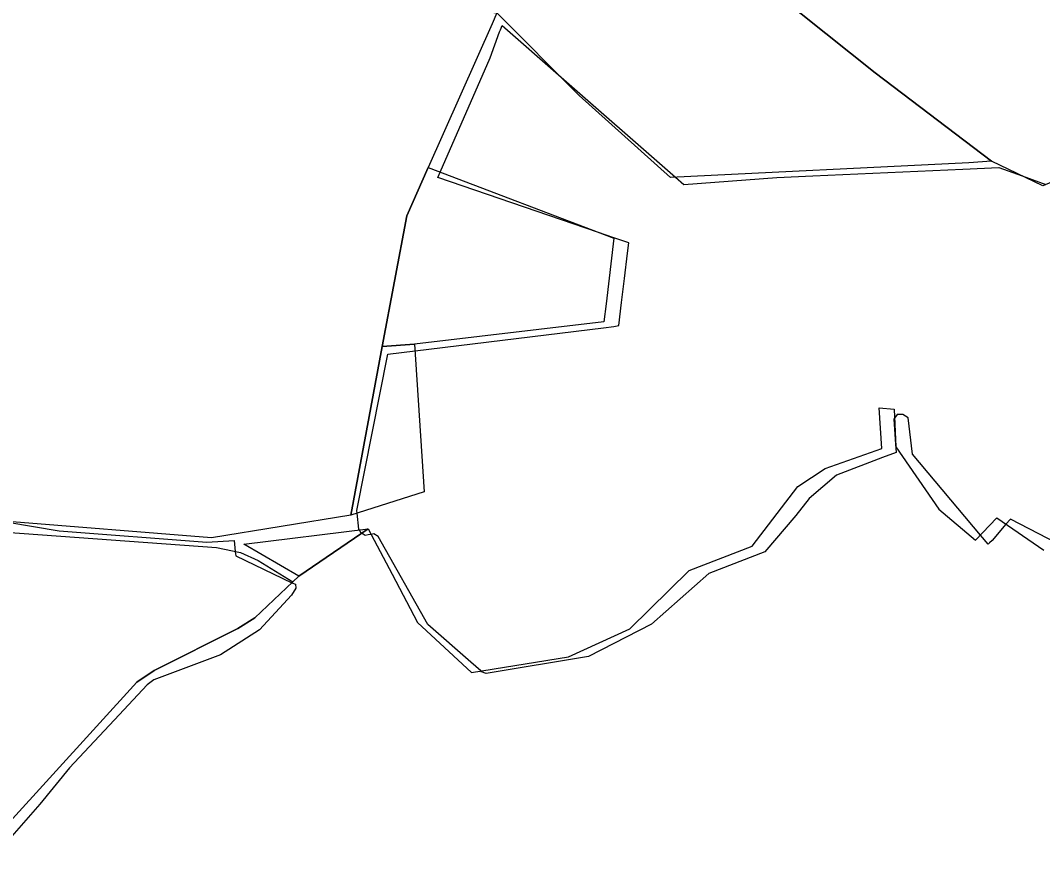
# Model space of a CAD drawing. Extents: x -477304 to -465429, y -1159113 to -1149210.
# Drawn here: x -469672.1 to -469291.7, y -1155542.6 to -1155231.1 of the extents above; entities that cross this region are included whole.
import ezdxf

# ---------------------------------------------------------------- set-up
doc = ezdxf.new("R2010")
doc.units = 0
doc.layers.add('BPEJ_s', color=7, linetype='Continuous')
doc.layers.add('PUPFL_s', color=7, linetype='Continuous')

msp = doc.modelspace()

# ---------------------------------------------------------------- linework, layer by layer
at = {"layer": 'BPEJ_s'}
for points in [[(-469279.43, -1155429.24), (-469303.58, -1155416.64), (-469305.26, -1155418.61), (-469310.41, -1155424.66), (-469311.35, -1155425.53), (-469311.9, -1155426.04), (-469314.77, -1155422.62), (-469340, -1155392.53), (-469341.69, -1155379.01), (-469343.59, -1155377.74), (-469343.77, -1155377.74), (-469345.71, -1155377.74), (-469346.75, -1155379.13), (-469346.98, -1155379.43), (-469346.34, -1155388.73), (-469346.13, -1155391.86), (-469351.2, -1155393.8), (-469368.32, -1155400.35), (-469378.47, -1155409.02), (-469383.53, -1155415.37), (-469394.95, -1155428.88), (-469415.87, -1155436.91), (-469437.22, -1155455.72), (-469460.68, -1155467.77), (-469498.72, -1155474.11), (-469500.41, -1155473.48), (-469500.77, -1155473.17), (-469504.45, -1155469.95), (-469520.49, -1155455.94), (-469538.88, -1155423.18), (-469540.57, -1155422.12), (-469541.64, -1155422.34), (-469542.63, -1155422.53), (-469543.74, -1155422.75), (-469544.48, -1155422.33), (-469545.1, -1155421.98), (-469545.22, -1155421.91), (-469545.89, -1155420.73), (-469546.06, -1155420.43), (-469546.79, -1155414.47), (-469546.91, -1155413.46), (-469535.36, -1155355.31), (-469525.19, -1155354.06), (-469455.04, -1155345.46), (-469451.17, -1155344.98), (-469449.33, -1155344.61), (-469448.31, -1155336.14), (-469447.23, -1155327.16), (-469446.1, -1155317.72), (-469445.65, -1155313.87), (-469451.16, -1155311.99), (-469456.92, -1155310.02), (-469516.69, -1155289.58), (-469515.82, -1155287.59), (-469497.24, -1155245.02), (-469493.72, -1155235.43), (-469493.44, -1155234.66), (-469492.83, -1155233.02), (-469471.8, -1155251.4), (-469428.27, -1155289.44), (-469425.17, -1155292.15), (-469390.51, -1155289.61), (-469377.19, -1155289), (-469321.34, -1155286.42), (-469307.88, -1155285.8), (-469299.3, -1155288.92), (-469290.37, -1155292.17)], [(-469279.43, -1155429.24), (-469303.58, -1155416.64), (-469305.26, -1155418.61), (-469310.41, -1155424.66), (-469311.35, -1155425.53), (-469311.9, -1155426.04), (-469314.77, -1155422.62), (-469340, -1155392.53), (-469341.69, -1155379.01), (-469343.59, -1155377.74), (-469343.77, -1155377.74), (-469345.71, -1155377.74), (-469346.75, -1155379.13), (-469346.98, -1155379.43), (-469346.34, -1155388.73), (-469346.13, -1155391.86), (-469351.2, -1155393.8), (-469368.32, -1155400.35), (-469378.47, -1155409.02), (-469383.53, -1155415.37), (-469394.95, -1155428.88), (-469415.87, -1155436.91), (-469437.22, -1155455.72), (-469460.68, -1155467.77), (-469498.72, -1155474.11), (-469500.41, -1155473.48), (-469500.77, -1155473.17), (-469504.45, -1155469.95), (-469520.49, -1155455.94), (-469538.88, -1155423.18), (-469540.57, -1155422.12), (-469541.64, -1155422.34), (-469542.63, -1155422.53), (-469543.74, -1155422.75), (-469544.48, -1155422.33), (-469545.1, -1155421.98), (-469545.22, -1155421.91), (-469545.89, -1155420.73), (-469546.06, -1155420.43), (-469546.79, -1155414.47), (-469546.91, -1155413.46), (-469535.36, -1155355.31), (-469525.19, -1155354.06), (-469455.04, -1155345.46), (-469451.17, -1155344.98), (-469449.33, -1155344.61), (-469448.31, -1155336.14), (-469447.23, -1155327.16), (-469446.1, -1155317.72), (-469445.65, -1155313.87), (-469451.16, -1155311.99), (-469456.92, -1155310.02), (-469516.69, -1155289.58), (-469515.82, -1155287.59), (-469497.24, -1155245.02), (-469493.72, -1155235.43), (-469493.44, -1155234.66), (-469492.83, -1155233.02), (-469471.8, -1155251.4), (-469428.27, -1155289.44), (-469425.17, -1155292.15), (-469390.51, -1155289.61), (-469377.19, -1155289), (-469321.34, -1155286.42), (-469307.88, -1155285.8), (-469299.3, -1155288.92), (-469290.37, -1155292.17)], [(-469705.55, -1155412.98), (-469657.65, -1155421.06), (-469602.7, -1155425.29), (-469592.56, -1155424.66), (-469592.11, -1155428.72), (-469592, -1155429.64), (-469591.92, -1155430.36), (-469571.01, -1155440.32), (-469569.73, -1155440.93), (-469569.52, -1155442.41), (-469571.21, -1155444.95), (-469583.05, -1155457.84), (-469597.63, -1155467.14), (-469622.36, -1155476.44), (-469624.89, -1155478.34), (-469635.3, -1155489.43), (-469653.85, -1155509.19), (-469664.84, -1155522.72), (-469682.38, -1155542.59)], [(-469705.55, -1155412.98), (-469657.65, -1155421.06), (-469602.7, -1155425.29), (-469592.56, -1155424.66), (-469592.11, -1155428.72), (-469592, -1155429.64), (-469591.92, -1155430.36), (-469571.01, -1155440.32), (-469569.73, -1155440.93), (-469569.52, -1155442.41), (-469571.21, -1155444.95), (-469583.05, -1155457.84), (-469597.63, -1155467.14), (-469622.36, -1155476.44), (-469624.89, -1155478.34), (-469635.3, -1155489.43), (-469653.85, -1155509.19), (-469664.84, -1155522.72), (-469682.38, -1155542.59)]]:
    msp.add_lwpolyline(points, dxfattribs=at)
at = {"layer": 'PUPFL_s'}
for points in [[(-469193.48, -1155298.03), (-469203.28, -1155287.45), (-469222.09, -1155271.52), (-469228.13, -1155258.54), (-469247.15, -1155267.22), (-469269.68, -1155281.75), (-469281, -1155288.24), (-469291.5, -1155292.65), (-469310.66, -1155283.5), (-469353.89, -1155250.69), (-469399.82, -1155213.96), (-469417.93, -1155198.61), (-469426.21, -1155190.29), (-469434.25, -1155179.31), (-469492.82, -1155108.18), (-469531.35, -1154940.27), (-469516.14, -1154950.24), (-469370.59, -1155056.11), (-469075.64, -1155276.32), (-469073.73, -1155283.55), (-469172.14, -1155307.02), (-469188.62, -1155307.68)], [(-469434.25, -1155179.31), (-469426.21, -1155190.29), (-469417.93, -1155198.61), (-469399.82, -1155213.96), (-469353.89, -1155250.69), (-469310.66, -1155283.5), (-469319.07, -1155284.15), (-469430.17, -1155289.53), (-469464.14, -1155259.11), (-469494.72, -1155228.34)], [(-469738.07, -1155244.38), (-469699.33, -1155194.29), (-469632.43, -1155207.61), (-469527.72, -1155224.54), (-469494.72, -1155228.34), (-469496.54, -1155232.43), (-469520.31, -1155285.88), (-469528.3, -1155303.85), (-469537.37, -1155352.41), (-469549.11, -1155415.21), (-469600.95, -1155423.61), (-469678.22, -1155417.42), (-469719.65, -1155410.69), (-469729.29, -1155408.13), (-469762.23, -1155343.47), (-469754.65, -1155338.44), (-469741.23, -1155315.39), (-469737.47, -1155303.38), (-469736.55, -1155281.38), (-469731.67, -1155246.36)], [(-469454.08, -1155336.52), (-469454.88, -1155343.22), (-469525.35, -1155351.54), (-469537.37, -1155352.41), (-469528.3, -1155303.85), (-469520.31, -1155285.88), (-469451.19, -1155312.2)], [(-469521.81, -1155406.49), (-469549.11, -1155415.21), (-469537.37, -1155352.41), (-469525.35, -1155351.54)], [(-469568.46, -1155437.92), (-469588.96, -1155425.98), (-469542.7, -1155420.34)]]:
    msp.add_lwpolyline(points, close=True, dxfattribs=at)
for points in [[(-469676.26, -1155529.55), (-469628.71, -1155477.31), (-469622.24, -1155472.96), (-469591.15, -1155457.38), (-469584.86, -1155453.36), (-469570.68, -1155440.01), (-469568.46, -1155437.92), (-469542.7, -1155420.34), (-469533.76, -1155437.16), (-469524.28, -1155455.16), (-469504.18, -1155473.71), (-469468.02, -1155467.97), (-469445.23, -1155457.46), (-469423.2, -1155435.83), (-469399.7, -1155426.76), (-469382.76, -1155404.59), (-469372.51, -1155397.81), (-469351.44, -1155390.39), (-469352.45, -1155375.25), (-469346.92, -1155375.79), (-469346.21, -1155389.78), (-469330.31, -1155412.98), (-469316.56, -1155424.5), (-469308.71, -1155416.25)], [(-469308.71, -1155416.25), (-469291.19, -1155428.23)], [(-469677.45, -1155421.57), (-469599.04, -1155427.21), (-469590.2, -1155429.14), (-469583.53, -1155432.02), (-469570.68, -1155440.01), (-469584.86, -1155453.36), (-469591.15, -1155457.38), (-469622.24, -1155472.96), (-469628.71, -1155477.31), (-469676.26, -1155529.55)]]:
    msp.add_lwpolyline(points, dxfattribs=at)

doc.saveas('drawing.dxf')
